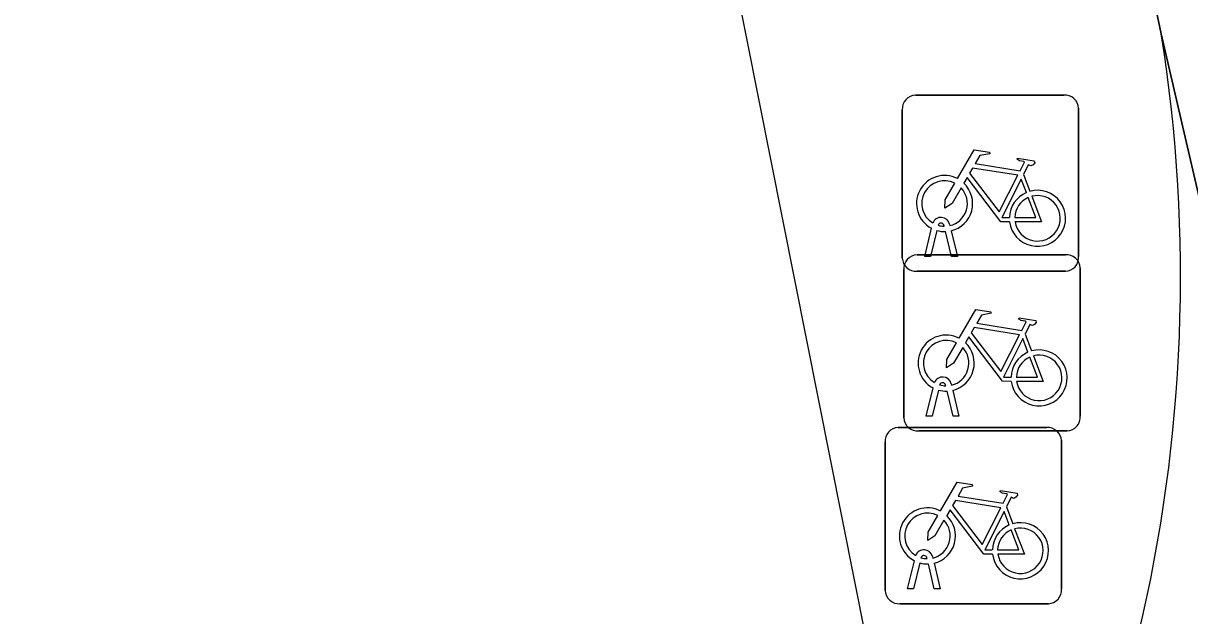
# Model space of a CAD drawing. Extents: x 162172 to 163187, y 382874 to 383685.
# Drawn here: x 163097.91 to 163104.52, y 383579.73 to 383583.09 of the extents above; entities that cross this region are included whole.
import ezdxf

# ---------------------------------------------------------------- set-up
doc = ezdxf.new("R2010")
doc.units = 0
for name, color, linetype in [('IMGEO_Erf', 7, 'Continuous'), ('IMGEO_Fietsenrek', 7, 'Continuous'), ('IMGEO_Pand_overbouw', 7, 'Continuous'), ('IMGEO_Voetpad_open', 7, 'Continuous')]:
    doc.layers.add(name, color=color, linetype=linetype)

msp = doc.modelspace()

# ---------------------------------------------------------------- linework, layer by layer
at = {"layer": 'IMGEO_Erf'}
msp.add_lwpolyline([(163104.359, 383583.027), (163100.61, 383600.771)], dxfattribs=at)
msp.add_arc((163095.7053, 383581.6492), 8.7627, 324.22896, 9.04643, dxfattribs=at)
at = {"layer": 'IMGEO_Fietsenrek'}
for p, q in [((163102.9659, 383582.6785), (163103.8068, 383582.6785)), ((163103.8068, 383582.6785), (163102.9659, 383582.6785)), ((163102.8915, 383581.7539), (163102.8915, 383582.5948)), ((163102.8915, 383582.5948), (163102.8915, 383581.7539)), ((163103.8905, 383582.6041), (163103.8905, 383581.7632)), ((163103.8905, 383581.7632), (163103.8905, 383582.6041)), ((163103.5782, 383582.2282), (163103.6145, 383582.133)), ((163103.0185, 383581.7633), (163103.0568, 383581.9233)), ((163103.0872, 383581.9111), (163103.0519, 383581.7633)), ((163103.1289, 383581.9349), (163103.1279, 383581.9392)), ((163103.17, 383581.7633), (163103.1361, 383581.905)), ((163103.1596, 383581.9464), (163103.1614, 383581.9385)), ((163103.1684, 383581.9093), (163103.2034, 383581.7633)), ((163102.9749, 383581.7735), (163103.8158, 383581.7735)), ((163103.8158, 383581.7735), (163102.9749, 383581.7735)), ((163103.0519, 383581.7633), (163103.0185, 383581.7633)), ((163103.2034, 383581.7633), (163103.17, 383581.7633)), ((163102.9005, 383580.8489), (163102.9005, 383581.6898)), ((163102.9005, 383581.6898), (163102.9005, 383580.8489)), ((163103.8995, 383581.6991), (163103.8995, 383580.8582)), ((163103.8995, 383580.8582), (163103.8995, 383581.6991)), ((163103.8161, 383581.6795), (163102.9752, 383581.6795)), ((163102.9752, 383581.6795), (163103.8161, 383581.6795)), ((163103.5872, 383581.3232), (163103.6235, 383581.228)), ((163103.1379, 383581.0299), (163103.1369, 383581.0342)), ((163103.1686, 383581.0414), (163103.1704, 383581.0335)), ((163103.0275, 383580.8583), (163103.0658, 383581.0183)), ((163103.0962, 383581.0061), (163103.0609, 383580.8583)), ((163103.179, 383580.8583), (163103.1451, 383581)), ((163103.1774, 383581.0043), (163103.2124, 383580.8583)), ((163103.0609, 383580.8583), (163103.0275, 383580.8583)), ((163103.2124, 383580.8583), (163103.179, 383580.8583)), ((163102.8689, 383580.7935), (163103.7098, 383580.7935)), ((163103.7098, 383580.7935), (163102.8689, 383580.7935)), ((163103.8251, 383580.7745), (163102.9842, 383580.7745)), ((163102.9842, 383580.7745), (163103.8251, 383580.7745)), ((163102.7945, 383579.8689), (163102.7945, 383580.7098)), ((163102.7945, 383580.7098), (163102.7945, 383579.8689)), ((163103.7935, 383580.7191), (163103.7935, 383579.8782)), ((163103.7935, 383579.8782), (163103.7935, 383580.7191)), ((163103.4812, 383580.3432), (163103.5175, 383580.248)), ((163102.9215, 383579.8783), (163102.9598, 383580.0383)), ((163103.0319, 383580.0499), (163103.0309, 383580.0542)), ((163103.0626, 383580.0614), (163103.0644, 383580.0535)), ((163102.9902, 383580.0261), (163102.9549, 383579.8783)), ((163103.073, 383579.8783), (163103.0391, 383580.02)), ((163103.0714, 383580.0243), (163103.1064, 383579.8783)), ((163102.9549, 383579.8783), (163102.9215, 383579.8783)), ((163103.1064, 383579.8783), (163103.073, 383579.8783)), ((163103.7191, 383579.7945), (163102.8782, 383579.7945)), ((163102.8782, 383579.7945), (163103.7191, 383579.7945))]:
    msp.add_line(p, q, dxfattribs=at)
for points in [[(163103.2041, 383582.2052), (163103.2988, 383582.3687), (163103.385, 383582.3549), (163103.3867, 383582.3462), (163103.3306, 383582.3353), (163103.3044, 383582.29), (163103.5596, 383582.2492)], [(163103.5596, 383582.2492), (163103.5846, 383582.298), (163103.5795, 383582.302), (163103.5563, 383582.3057), (163103.5436, 383582.3132), (163103.5426, 383582.3163), (163103.5448, 383582.3209), (163103.6396, 383582.3058), (163103.6419, 383582.2955), (163103.6325, 383582.2831), (163103.6201, 383582.2767), (163103.6056, 383582.2829), (163103.5782, 383582.2282)], [(163103.4998, 383581.9605), (163103.4501, 383581.9606), (163103.2594, 383582.2123), (163103.2404, 383582.1795)], [(163103.5467, 383582.224), (163103.2899, 383582.265), (163103.2732, 383582.2362), (163103.4402, 383582.0159), (163103.5467, 383582.224)], [(163103.2248, 383582.1527), (163103.1732, 383582.0635), (163103.1333, 383582.0375), (163103.1345, 383582.085), (163103.189, 383582.1792)], [(163103.5947, 383582.126), (163103.5654, 383582.2028), (163103.456, 383581.9847), (163103.4987, 383581.9846)], [(163103.5287, 383581.9845), (163103.6486, 383581.9843), (163103.6054, 383582.0979)], [(163103.6252, 383582.1048), (163103.6802, 383581.9602), (163103.5301, 383581.9605)], [(163103.2131, 383581.3002), (163103.3078, 383581.4637), (163103.394, 383581.4499), (163103.3957, 383581.4412), (163103.3396, 383581.4303), (163103.3134, 383581.385), (163103.5686, 383581.3442)], [(163103.5557, 383581.319), (163103.2989, 383581.36), (163103.2822, 383581.3312), (163103.4492, 383581.1109), (163103.5557, 383581.319)], [(163103.5686, 383581.3442), (163103.5936, 383581.393), (163103.5885, 383581.397), (163103.5653, 383581.4007), (163103.5526, 383581.4082), (163103.5516, 383581.4113), (163103.5538, 383581.4159), (163103.6486, 383581.4008), (163103.6509, 383581.3905), (163103.6415, 383581.3781), (163103.6291, 383581.3717), (163103.6146, 383581.3779), (163103.5872, 383581.3232)], [(163103.5088, 383581.0555), (163103.4591, 383581.0556), (163103.2684, 383581.3073), (163103.2494, 383581.2745)], [(163103.6037, 383581.221), (163103.5744, 383581.2978), (163103.465, 383581.0797), (163103.5077, 383581.0796)], [(163103.2338, 383581.2477), (163103.1822, 383581.1585), (163103.1423, 383581.1325), (163103.1435, 383581.18), (163103.198, 383581.2742)], [(163103.5377, 383581.0795), (163103.6576, 383581.0793), (163103.6144, 383581.1929)], [(163103.6342, 383581.1998), (163103.6892, 383581.0552), (163103.5391, 383581.0555)], [(163103.1071, 383580.3202), (163103.2018, 383580.4837), (163103.288, 383580.4699), (163103.2897, 383580.4612), (163103.2336, 383580.4503), (163103.2074, 383580.405), (163103.4626, 383580.3642)], [(163103.4626, 383580.3642), (163103.4876, 383580.413), (163103.4825, 383580.417), (163103.4593, 383580.4207), (163103.4466, 383580.4282), (163103.4456, 383580.4313), (163103.4478, 383580.4359), (163103.5426, 383580.4208), (163103.5449, 383580.4105), (163103.5355, 383580.3981), (163103.5231, 383580.3917), (163103.5086, 383580.3979), (163103.4812, 383580.3432)], [(163103.4497, 383580.339), (163103.1929, 383580.38), (163103.1762, 383580.3512), (163103.3432, 383580.1309), (163103.4497, 383580.339)], [(163103.4028, 383580.0755), (163103.3531, 383580.0756), (163103.1624, 383580.3273), (163103.1434, 383580.2945)], [(163103.4977, 383580.241), (163103.4684, 383580.3178), (163103.359, 383580.0997), (163103.4017, 383580.0996)], [(163103.1278, 383580.2677), (163103.0762, 383580.1785), (163103.0363, 383580.1525), (163103.0375, 383580.2), (163103.092, 383580.2942)], [(163103.4317, 383580.0995), (163103.5516, 383580.0993), (163103.5084, 383580.2129)], [(163103.5282, 383580.2198), (163103.5832, 383580.0752), (163103.4331, 383580.0755)]]:
    msp.add_lwpolyline(points, dxfattribs=at)
for centre, radius, start, end in [((163102.9692, 383582.6006), 0.0779, 92.4484, 184.28452), ((163102.9692, 383582.6006), 0.0779, 92.4484, 184.28452), ((163103.8126, 383582.6008), 0.0779, 2.4484, 94.28452), ((163103.8126, 383582.6008), 0.0779, 2.4484, 94.28452), ((163103.1311, 383582.0639), 0.159, 62.67661, 242.13685), ((163103.1311, 383582.0639), 0.129, 63.31916, 238.90302), ((163103.1311, 383582.0639), 0.129, 283.60429, 43.43025), ((163103.1311, 383582.0639), 0.159, 283.5766, 46.60424), ((163103.6577, 383581.9799), 0.159, 113.3408, 178.32165), ((163103.6577, 383581.9799), 0.159, 187.0065, 105.77075), ((163103.6577, 383581.9799), 0.129, 113.92302, 177.95563), ((163103.6577, 383581.9799), 0.129, 188.67146, 104.58832), ((163103.1109, 383581.9353), 0.0499, 12.8025, 158.69338), ((163103.1109, 383581.9353), 0.0174, 12.8025, 163.45023), ((163103.1311, 383582.0639), 0.159, 253.99666, 271.78671), ((163103.1311, 383582.0639), 0.129, 253.41502, 269.02044), ((163102.9694, 383581.7572), 0.0779, 182.4484, 274.28452), ((163102.9694, 383581.7572), 0.0779, 182.4484, 274.28452), ((163102.9782, 383581.6956), 0.0779, 92.4484, 184.28452), ((163102.9782, 383581.6956), 0.0779, 92.4484, 184.28452), ((163103.8216, 383581.6958), 0.0779, 2.4484, 94.28452), ((163103.8216, 383581.6958), 0.0779, 2.4484, 94.28452), ((163103.8128, 383581.7574), 0.0779, 272.4484, 4.28452), ((163103.8128, 383581.7574), 0.0779, 272.4484, 4.28452), ((163103.1401, 383581.1589), 0.159, 62.67661, 242.13685), ((163103.1401, 383581.1589), 0.129, 63.31916, 238.90302), ((163103.1401, 383581.1589), 0.129, 283.60429, 43.43025), ((163103.1401, 383581.1589), 0.159, 283.5766, 46.60424), ((163103.6667, 383581.0749), 0.159, 113.3408, 178.32165), ((163103.6667, 383581.0749), 0.159, 187.0065, 105.77075), ((163103.6667, 383581.0749), 0.129, 113.92302, 177.95563), ((163103.6667, 383581.0749), 0.129, 188.67146, 104.58832), ((163103.1199, 383581.0303), 0.0499, 12.8025, 158.69338), ((163103.1199, 383581.0303), 0.0174, 12.8025, 163.45023), ((163103.1401, 383581.1589), 0.129, 253.41502, 269.02044), ((163103.1401, 383581.1589), 0.159, 253.99666, 271.78671), ((163102.9784, 383580.8522), 0.0779, 182.4484, 274.28452), ((163102.9784, 383580.8522), 0.0779, 182.4484, 274.28452), ((163103.8218, 383580.8524), 0.0779, 272.4484, 4.28452), ((163103.8218, 383580.8524), 0.0779, 272.4484, 4.28452), ((163102.8722, 383580.7156), 0.0779, 92.4484, 184.28452), ((163102.8722, 383580.7156), 0.0779, 92.4484, 184.28452), ((163103.7156, 383580.7158), 0.0779, 2.4484, 94.28452), ((163103.7156, 383580.7158), 0.0779, 2.4484, 94.28452), ((163103.0341, 383580.1789), 0.159, 62.67661, 242.13685), ((163103.0341, 383580.1789), 0.129, 63.31916, 238.90302), ((163103.0341, 383580.1789), 0.129, 283.60429, 43.43025), ((163103.0341, 383580.1789), 0.159, 283.5766, 46.60424), ((163103.5607, 383580.0949), 0.159, 113.3408, 178.32165), ((163103.5607, 383580.0949), 0.159, 187.0065, 105.77075), ((163103.5607, 383580.0949), 0.129, 113.92302, 177.95563), ((163103.5607, 383580.0949), 0.129, 188.67146, 104.58832), ((163103.0139, 383580.0503), 0.0499, 12.8025, 158.69338), ((163103.0139, 383580.0503), 0.0174, 12.8025, 163.45023), ((163103.0341, 383580.1789), 0.129, 253.41502, 269.02044), ((163103.0341, 383580.1789), 0.159, 253.99666, 271.78671), ((163102.8724, 383579.8722), 0.0779, 182.4484, 274.28452), ((163102.8724, 383579.8722), 0.0779, 182.4484, 274.28452), ((163103.7158, 383579.8724), 0.0779, 272.4484, 4.28452), ((163103.7158, 383579.8724), 0.0779, 272.4484, 4.28452)]:
    msp.add_arc(centre, radius, start, end, dxfattribs=at)
at = {"layer": 'IMGEO_Pand_overbouw'}
msp.add_lwpolyline([(163096.078, 383609.989), (163101.528, 383584.998), (163097.726, 383583.113), (163089.33, 383578.992), (163090.673, 383576.326), (163094.837, 383578.299), (163095.412, 383578.144), (163096.037, 383579.91), (163098.1, 383579.207), (163098.207, 383579.519), (163102.699, 383578.015), (163102.754, 383579.255), (163101.606, 383585.036), (163102.699, 383585.578), (163102.604, 383586.241), (163103.183, 383586.394), (163102.548, 383589.3), (163101.905, 383589.165), (163101.779, 383589.78), (163102.414, 383589.937), (163101.791, 383592.807)], dxfattribs=at)
at = {"layer": 'IMGEO_Voetpad_open'}
for points in [[(163108.032, 383596.826), (163108.085, 383596.943), (163106.894, 383602.127), (163100.61, 383600.771), (163104.359, 383583.027), (163106.777, 383572.599), (163108.128, 383572.917)], [(163102.422, 383571.574), (163106.777, 383572.599), (163104.359, 383583.027)]]:
    msp.add_lwpolyline(points, dxfattribs=at)
msp.add_arc((163095.7053, 383581.6492), 8.7627, 324.22896, 9.04643, dxfattribs=at)

doc.saveas('drawing.dxf')
